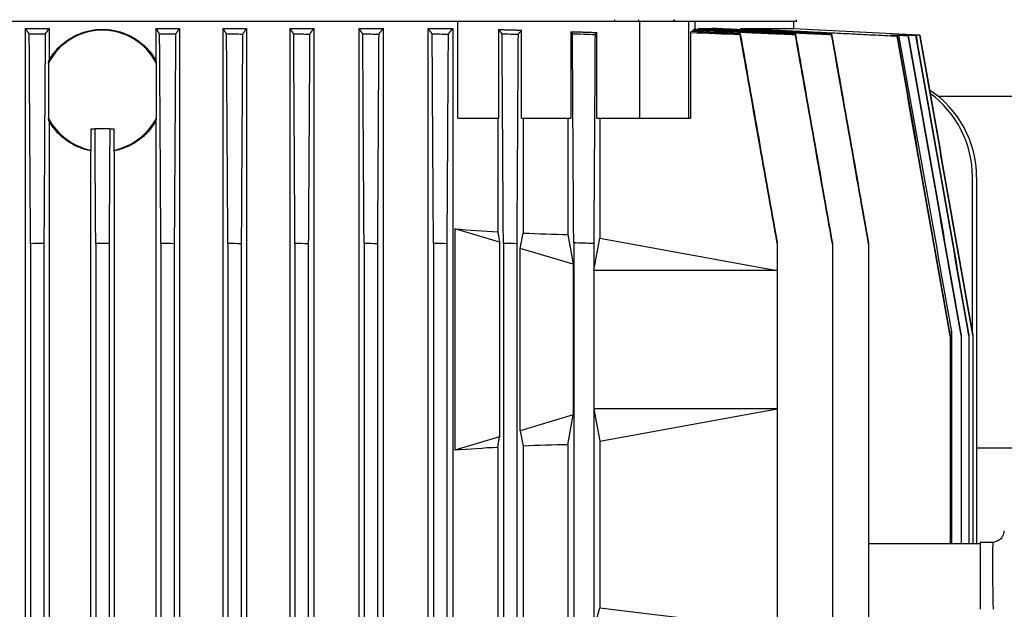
# Model space of a CAD drawing. Header units: inches. Extents: x 5 to 1128, y -85 to 748.
# Tile 334 of 656: x 387.53 to 398.74, y 605.6 to 612.31. Entities that reach past the tile are written whole.
import ezdxf

# ---------------------------------------------------------------- set-up
doc = ezdxf.new("R2010")
doc.units = ezdxf.units.IN
doc.header["$LTSCALE"] = 32
doc.header["$MEASUREMENT"] = 0
doc.layers.add('Dimension (ANSI)', color=7, linetype='Continuous', lineweight=25)
doc.layers.add('Visible (ANSI)', color=7, linetype='Continuous', lineweight=30)
doc.styles.add('Note Text (ANSI)', font='tahoma.ttf')
doc.dimstyles.new('SB Fraction-16 (ANSI)', dxfattribs={"dimscale": 32, "dimtxt": 0.125, "dimasz": 0.098425, "dimexe": 0.125, "dimexo": 0.0625, "dimgap": 0.031496, "dimtad": 0, "dimtih": 1, "dimtoh": 1, "dimdec": 4, "dimrnd": 1e-08, "dimzin": 0, "dimdsep": 46, "dimlunit": 5, "dimtxsty": 'Note Text (ANSI)', "dimcen": 0.09, "dimdle": 0.393701, "dimclrd": 256, "dimclre": 256, "dimclrt": 256, "dimadec": 0, "dimazin": 3, "dimtfac": 0.96, "dimtofl": 0, "dimtmove": 0, "dimatfit": 3, "dimfxl": 1, "dimfrac": 2, "dimtolj": 1, "dimtzin": 12, "dimlwd": -1, "dimlwe": -1, "dimarcsym": 0})

# ---------------------------------------------------------------- blocks, each defined once
blk = doc.blocks.new('*D19')
at = {"layer": 'Defpoints', "color": 0, "transparency": 16777216}
for p in [(455.781, 700.44), (292.001, 552.44), (455.781, 552.44)]:
    blk.add_point(p, dxfattribs=at)
at = {"layer": 'Dimension (ANSI)', "transparency": 16777216}
for p, q in [((453.781, 700.44), (288.001, 700.44)), ((292.001, 697.29), (292.001, 636.039)), ((292.001, 555.589), (292.001, 629.841)), ((453.781, 552.44), (288.001, 552.44))]:
    blk.add_line(p, q, dxfattribs=at)
for points in [[(291.476, 697.29), (292.526, 697.29), (292.001, 700.44)], [(291.476, 555.589), (292.526, 555.589), (292.001, 552.44)]]:
    blk.add_solid(points, dxfattribs=at)
at = {"layer": 'Dimension (ANSI)', "transparency": 16777216, "insert": (287.899, 635.031), "char_height": 4, "attachment_point": 1, "style": 'Note Text (ANSI)'}
blk.add_mtext('\\A1;148', dxfattribs=at)

msp = doc.modelspace()

# ---------------------------------------------------------------- linework, layer by layer
at = {"layer": 'Visible (ANSI)'}
for p, q in [((392.58414, 612.29411), (384.35213, 612.29411)), ((392.51607, 611.19175), (392.51607, 612.29411)), ((394.59268, 612.29411), (392.58414, 612.29411)), ((394.59268, 611.19175), (394.59268, 612.29411)), ((395.14946, 612.29411), (394.59268, 612.29411)), ((395.2196, 612.29411), (395.14946, 612.29411)), ((395.14946, 611.19175), (395.14946, 612.29411)), ((396.37533, 612.29411), (395.2196, 612.29411)), ((395.22197, 612.2023), (395.22197, 612.29411)), ((396.34215, 612.29411), (396.34215, 612.21537)), ((396.37533, 612.29411), (396.37641, 612.31478)), ((387.58973, 612.21537), (387.58973, 592.92403)), ((387.58973, 612.21537), (387.8605, 612.21537)), ((387.8605, 612.21537), (387.8605, 611.85321)), ((389.07577, 612.21537), (389.07577, 611.85321)), ((389.07577, 612.21537), (389.34653, 612.21537)), ((389.34653, 612.21537), (389.34653, 592.92403)), ((389.83866, 612.21537), (389.83866, 592.92403)), ((389.83866, 612.21537), (390.11061, 612.21537)), ((390.11061, 612.21537), (390.11061, 592.92403)), ((390.60273, 612.21537), (390.60273, 592.92403)), ((390.60273, 612.21537), (390.87677, 612.21537)), ((390.87677, 612.21537), (390.87677, 592.92403)), ((391.38858, 612.21537), (391.38858, 592.92403)), ((391.38858, 612.21537), (391.66591, 612.21537)), ((391.66591, 612.21537), (391.66591, 592.92403)), ((392.17772, 612.21537), (392.17772, 592.92403)), ((392.17772, 612.21537), (392.45987, 612.21537)), ((392.45987, 612.21537), (392.45987, 592.92403)), ((392.98141, 612.20303), (392.98141, 611.19175)), ((393.2441, 611.19175), (393.2441, 612.19561)), ((393.80378, 612.17879), (393.80378, 611.19175)), ((394.10063, 611.19175), (394.10063, 612.16936)), ((395.16664, 612.16936), (395.16664, 611.19175)), ((395.19655, 612.19561), (395.19655, 612.17797)), ((395.25534, 612.21537), (395.25534, 612.20081)), ((395.25534, 612.21537), (395.41357, 612.21537)), ((395.73932, 612.21537), (396.34215, 612.21537)), ((395.73932, 612.21537), (395.73932, 612.19996)), ((396.34215, 612.21537), (397.69539, 612.14445)), ((397.63564, 612.14247), (397.63669, 612.13657)), ((397.73775, 612.13855), (397.65205, 612.14303)), ((397.68667, 612.14416), (397.78125, 612.13922)), ((397.68667, 612.14416), (397.6872, 612.14119)), ((397.69539, 612.14445), (397.69212, 612.14434)), ((397.78141, 612.13966), (397.69212, 612.14434)), ((397.69539, 612.14445), (397.69544, 612.14417)), ((397.78125, 612.13922), (397.78141, 612.13966)), ((387.85349, 611.818), (387.85349, 611.19542)), ((389.08278, 611.19542), (389.08278, 611.818)), ((399.59313, 611.43978), (397.9915, 611.43978)), ((387.8605, 611.1602), (387.8605, 593.9792)), ((389.07577, 611.1602), (389.07577, 593.9792)), ((392.51607, 611.19175), (392.98141, 611.19175)), ((392.97168, 611.19175), (392.97168, 609.89964)), ((393.2441, 611.19175), (393.80378, 611.19175)), ((393.2609, 611.19175), (393.2609, 609.88494)), ((393.77271, 611.19175), (393.77271, 609.86911)), ((394.10063, 611.19175), (394.59268, 611.19175)), ((394.1366, 611.19175), (394.1366, 609.8287)), ((394.59268, 611.19175), (395.14946, 611.19175)), ((395.14946, 611.19175), (395.16664, 611.19175)), ((388.33916, 611.07364), (388.38403, 611.07364)), ((388.33916, 610.82991), (388.33916, 611.07364)), ((388.55223, 611.07364), (388.38403, 611.07364)), ((388.55223, 611.07364), (388.5971, 611.07364)), ((388.5971, 611.07364), (388.5971, 610.82991)), ((388.33294, 610.8216), (388.33294, 594.3178)), ((388.60333, 610.8216), (388.60333, 594.3178)), ((398.38134, 608.73698), (398.38134, 610.52246)), ((398.42876, 610.52246), (398.42876, 606.34923)), ((392.48279, 609.93265), (392.48279, 607.41148)), ((392.99296, 609.78018), (392.48279, 609.93265)), ((392.97168, 609.89964), (392.99296, 609.78018)), ((393.2275, 609.71008), (393.2609, 609.88494)), ((393.77271, 609.86911), (393.83327, 609.52904)), ((394.06608, 609.45946), (394.1366, 609.8287)), ((394.1366, 609.8287), (396.15592, 609.45946)), ((387.64952, 609.76413), (387.64952, 595.37528)), ((387.8016, 609.76478), (387.8016, 595.37462)), ((388.39209, 609.76443), (388.39209, 595.37498)), ((388.54417, 609.76443), (388.54417, 595.37498)), ((389.13467, 609.76478), (389.13467, 595.37462)), ((389.28674, 609.76413), (389.28674, 595.37528)), ((389.89767, 609.7652), (389.89767, 595.3742)), ((390.04975, 609.76387), (390.04975, 595.37553)), ((390.66227, 609.76569), (390.66227, 595.37372)), ((390.81435, 609.76368), (390.81435, 595.37572)), ((391.44916, 609.76626), (391.44916, 595.37315)), ((391.60124, 609.76356), (391.60124, 595.37584)), ((392.23999, 609.76691), (392.23999, 595.37249)), ((392.39207, 609.76352), (392.39207, 595.37588)), ((392.99296, 609.78018), (392.99296, 607.56395)), ((393.03656, 609.76767), (393.03656, 595.37173)), ((393.18863, 609.76359), (393.18863, 595.37581)), ((393.2275, 607.63405), (393.2275, 609.71008)), ((393.83327, 609.52904), (393.2275, 609.71008)), ((393.83797, 609.77317), (393.83797, 595.36623)), ((394.06608, 609.76591), (394.06608, 609.45946)), ((396.15592, 609.76591), (396.15592, 609.77317)), ((396.15592, 609.76591), (396.15592, 609.45946)), ((396.78484, 609.76359), (396.78484, 609.76767)), ((396.78484, 609.76359), (396.78484, 597.57661)), ((397.19693, 609.76352), (397.19693, 609.76691)), ((397.19693, 609.76352), (397.19693, 595.37588)), ((393.83327, 609.52904), (393.83327, 607.81508)), ((394.06608, 609.45946), (394.06608, 607.88466)), ((396.15592, 609.45946), (394.06608, 609.45946)), ((396.15592, 609.45946), (396.15592, 607.88466)), ((398.12577, 608.71256), (398.12577, 608.715)), ((398.12577, 608.71256), (398.12577, 606.34923)), ((398.14302, 608.76219), (398.14302, 606.34923)), ((398.25247, 608.71693), (398.25247, 608.71872)), ((398.25247, 608.71693), (398.25247, 606.34923)), ((398.34024, 608.72011), (398.34024, 608.72118)), ((398.34024, 608.72011), (398.34024, 606.34923)), ((398.38394, 608.72188), (398.38394, 608.72224)), ((398.38394, 608.72188), (398.38394, 606.34923)), ((393.83327, 607.81508), (393.2275, 607.63405)), ((393.77271, 607.47501), (393.83327, 607.81508)), ((394.06608, 607.88466), (394.1366, 607.51542)), ((394.06608, 607.88466), (394.06608, 597.25474)), ((396.15592, 607.88466), (394.06608, 607.88466)), ((394.1366, 607.51542), (396.15592, 607.88466)), ((396.15592, 607.88466), (396.15592, 597.88289)), ((392.99296, 607.56395), (392.48279, 607.41148)), ((392.97168, 607.44448), (392.99296, 607.56395)), ((393.2275, 607.63405), (393.2609, 607.45919)), ((393.2609, 607.45919), (393.2609, 597.68021)), ((393.77271, 607.47501), (393.77271, 597.66439)), ((394.1366, 607.51542), (394.1366, 605.61728)), ((392.97168, 607.44448), (392.97168, 597.69492)), ((398.42876, 607.43978), (398.88707, 607.43978)), ((397.19693, 606.34923), (398.46813, 606.34923)), ((398.46813, 606.36145), (398.46813, 606.34923)), ((398.61503, 606.36145), (398.46813, 606.36145)), ((398.46813, 606.34923), (398.46813, 605.73781)), ((398.61503, 606.36145), (398.67176, 606.38553)), ((398.46813, 605.73781), (398.46813, 605.6004)), ((394.08623, 605.44372), (394.1366, 605.61728)), ((394.1366, 605.61728), (395.579, 605.44372))]:
    msp.add_line(p, q, dxfattribs=at)
for centre, radius, start, end in [((388.46813, 611.50671), 0.68898, 26.86007, 153.13993), ((388.46813, 611.50671), 0.68898, 206.86007, 259.211152), ((388.46813, 611.50671), 0.68898, 280.788848, 333.13993), ((388.47321, 436.41725), 173.34883, 90.2219834, 90.2722488), ((388.46813, 437.61599), 172.14846, 89.9746923, 90.0253077), ((388.46306, 436.41725), 173.34883, 89.7277512, 89.7780166), ((388.42493, 432.58417), 177.18715, 89.4745885, 89.5237664), ((388.31466, 425.75828), 184.02239, 89.2216916, 89.2690452), ((388.07248, 414.9131), 194.88241, 88.9624816, 89.0071995), ((387.61747, 398.82991), 210.98765, 88.7032984, 88.7446066), ((386.81196, 375.04135), 234.80884, 88.4438347, 88.4809565), ((385.24926, 336.49714), 273.41096, 88.1520335, 88.1998614), ((398.62561, 606.49425), 0.11811, 293, 0)]:
    msp.add_arc(centre, radius, start, end, dxfattribs=at)
for centre, major_axis, ratio, start_param, end_param in [((292.35658, 587.88482), (97.3801, 38.84522), 0.99558784, 6.13799153, 6.13819507), ((396.4086, 587.88482), (9.14311, 104.44251), 0.03476669, 1.3377455, 1.33794904), ((388.47343, 445.3612), (172.32917, -0.00971), 0.96785145, 1.57466417, 1.57571706), ((388.46284, 445.3612), (172.32917, 0.00971), 0.96785145, 1.5658756, 1.56692848), ((388.42322, 440.93871), (176.32462, 0.08834), 0.97102976, 1.56100174, 1.56203082), ((388.30985, 433.13953), (183.39609, 0.35438), 0.97616102, 1.5551733, 1.5561628), ((388.06573, 420.964), (194.51062, 1.12104), 0.98303462, 1.54687801, 1.54781108), ((387.62164, 403.44196), (210.69023, 3.40343), 0.990691, 1.53208353, 1.53294501), ((386.87538, 378.79334), (233.65248, 13.34579), 0.99743829, 1.48684371, 1.48761953), ((379.68103, 378.79333), (16.71382, 233.43573), 0.00407914, 0.02626653, 0.02704234), ((368.11195, 403.44196), (28.6813, 208.75665), 0.00219871, 0.02184936, 0.02271084), ((345.21068, 425.32364), (52.32202, 186.83099), 0.00103872, 0.01591072, 0.01691186), ((341.42962, 438.89102), (56.22475, 173.25602), 0.00039213, 0.01147477, 0.01254094), ((339.32059, 448.04365), (58.41857, 164.09856), 0.00008476, 0.00671054, 0.0078253), ((397.24726, 610.52246), (-1.18151, 0), 0.99965732, 3.14159265, 4.13512384), ((397.19902, 610.52246), (-1.18232, 0), 0.99897186, 3.14159265, 4.07914176), ((388.46813, 611.9767), (-7.86896, 1.54437), 0.18267581, 2.14165677, 2.21551551), ((388.46813, 611.9767), (-7.86896, 1.54437), 0.18267581, 2.26103047, 2.34581184), ((397.11072, 608.73035), (-1.16489, -0.03617), 0.00038166, 2.61461743, 2.65982293), ((388.46813, 605.36743), (-7.86896, -1.54437), 0.18267581, 3.93737346, 4.02215484), ((388.46813, 605.36743), (-7.86896, -1.54437), 0.18267581, 4.0676698, 4.14152854), ((398.63349, 605.47111), (0.01835, -0.89036), 0.01792426, 3.14876884, 3.8575319), ((398.63349, 605.47111), (0.01835, -0.89036), 0.01792426, 3.8575319, 4.56629496)]:
    msp.add_ellipse(centre, major_axis=major_axis, ratio=ratio, start_param=start_param, end_param=end_param, dxfattribs=at)
for points, weights in [([(394.57847, 612.29411), (394.57884, 612.30444), (394.57921, 612.31478)], [1.00000000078, 1.00000000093, 1.00000000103]), ([(394.97577, 612.29411), (394.97666, 612.30444), (394.97755, 612.31478)], [1.00000000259, 1.0000000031, 1.00000000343]), ([(387.58973, 612.21537), (387.61059, 612.18439), (387.63484, 612.14826)], [1.19349800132, 1.12011985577, 1.04519705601]), ([(389.30143, 612.14826), (389.32568, 612.18439), (389.34653, 612.21537)], [1.04519705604, 1.12011985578, 1.19349800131]), ([(389.83866, 612.21537), (389.85918, 612.18485), (389.88299, 612.14936)], [1.19580139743, 1.12292628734, 1.04861019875]), ([(390.06444, 612.14782), (390.08927, 612.18429), (390.11061, 612.21537)], [1.04225916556, 1.11214837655, 1.17956896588]), ([(390.60273, 612.21537), (390.62351, 612.18506), (390.64759, 612.14966)], [1.18120697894, 1.11502423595, 1.04653355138]), ([(390.82905, 612.14733), (390.85472, 612.18423), (390.87677, 612.21537)], [1.03946166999, 1.10516338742, 1.16745672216]), ([(391.38858, 612.21537), (391.40984, 612.18532), (391.43448, 612.14993)], [1.16816423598, 1.10787831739, 1.04441170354]), ([(391.61595, 612.1468), (391.64284, 612.18423), (391.66591, 612.21537)], [1.03670498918, 1.09885480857, 1.15652631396]), ([(392.17772, 612.21537), (392.19977, 612.18563), (392.22531, 612.15016)], [1.15666365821, 1.10154062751, 1.04228868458]), ([(392.40679, 612.14621), (392.43538, 612.18434), (392.45987, 612.21537)], [1.03403279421, 1.09331136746, 1.14680766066]), ([(392.98141, 612.20303), (393.11162, 612.19943), (393.2441, 612.19561)], [1.12922777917, 1.12408065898, 1.11866819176]), ([(392.98141, 612.20303), (393.00046, 612.17872), (393.02186, 612.15034)], [1.123915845, 1.08335399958, 1.03952749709]), ([(393.20337, 612.14556), (393.22485, 612.17263), (393.2441, 612.19561)], [1.03141966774, 1.07030953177, 1.10570106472]), ([(393.80378, 612.17879), (393.95066, 612.17421), (394.10063, 612.16936)], [1.06384136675, 1.05786121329, 1.05160544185]), ([(395.16664, 612.16936), (395.17188, 612.17421), (395.17701, 612.17879)], [1.05160544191, 1.05786121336, 1.06384136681]), ([(395.19655, 612.19561), (395.20118, 612.19943), (395.20572, 612.20303)], [1.11866819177, 1.12408065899, 1.12922777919]), ([(395.19655, 612.19561), (395.74787, 612.17263), (396.36299, 612.14556)], [1.10570106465, 1.0703095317, 1.03141966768]), ([(396.36408, 612.15034), (395.75109, 612.17872), (395.20572, 612.20303)], [1.03952749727, 1.08335399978, 1.12391584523]), ([(395.25534, 612.21537), (395.95661, 612.18434), (396.77543, 612.14621)], [1.14680766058, 1.09331136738, 1.03403279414]), ([(396.77637, 612.15016), (396.04507, 612.18563), (395.41357, 612.21537)], [1.0422886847, 1.10154062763, 1.15666365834]), ([(395.73932, 612.21537), (396.54604, 612.1769), (397.52194, 612.12884)], [1.20584188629, 1.13133464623, 1.05027588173]), ([(397.52299, 612.13185), (397.48103, 612.13398), (397.43942, 612.13608)], [1.05883270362, 1.06244952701, 1.06605773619]), ([(397.64989, 612.13588), (397.60781, 612.13806), (397.5661, 612.14021)], [1.08142586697, 1.08550228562, 1.08957216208]), ([(397.63564, 612.14247), (397.68618, 612.13986), (397.73726, 612.13723)], [1.10144920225, 1.0964560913, 1.09145309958]), ([(387.85349, 611.818), (387.8568, 611.83556), (387.8605, 611.85321)], [1.00322027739, 1.0019440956, 1.00052735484]), ([(389.07577, 611.85321), (389.07946, 611.83556), (389.08278, 611.818)], [1.00052735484, 1.0019440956, 1.00322027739]), ([(387.8605, 611.1602), (387.8568, 611.17786), (387.85349, 611.19542)], [1.00052735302, 1.00194409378, 1.00322027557]), ([(389.08278, 611.19542), (389.07946, 611.17786), (389.07577, 611.1602)], [1.00321977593, 1.00194359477, 1.00052685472])]:
    msp.add_rational_spline(points, weights, degree=2, dxfattribs=at)
for points in [[(387.81628, 612.14902), (387.83102, 612.17114), (387.84576, 612.19326), (387.8605, 612.21537)], [(389.07577, 612.21537), (389.09051, 612.19326), (389.10525, 612.17114), (389.11999, 612.14902)], [(393.80378, 612.17879), (393.81028, 612.17095), (393.81677, 612.163), (393.82327, 612.15495)], [(394.08084, 612.14689), (394.08743, 612.15451), (394.09403, 612.16201), (394.10063, 612.16936)], [(395.16664, 612.16936), (395.35557, 612.16201), (395.54449, 612.15451), (395.73341, 612.14689)], [(395.73511, 612.15495), (395.54907, 612.163), (395.36304, 612.17095), (395.17701, 612.17879)], [(387.64952, 609.76413), (387.64708, 610.16148), (387.64218, 610.95619), (387.63728, 611.7509), (387.63484, 612.14826)], [(397.53853, 612.13928), (397.57539, 612.13742), (397.61225, 612.13555), (397.6491, 612.13369)], [(388.33916, 610.82991), (388.33709, 610.82714), (388.33501, 610.82436), (388.33294, 610.8216)], [(388.60333, 610.8216), (388.60125, 610.82436), (388.59918, 610.82714), (388.5971, 610.82991)]]:
    msp.add_open_spline(points, degree=3, dxfattribs=at)
for points, knots in [([(387.8605, 611.85321), (387.86902, 611.86809), (387.87806, 611.88261), (387.91331, 611.93483), (387.9425, 611.96983), (388.00466, 612.03176), (388.03975, 612.0608), (388.11615, 612.11199), (388.15746, 612.13413), (388.24361, 612.1697), (388.28852, 612.18314), (388.37883, 612.20078), (388.42423, 612.20497), (388.51203, 612.20497), (388.55743, 612.20078), (388.64775, 612.18314), (388.69266, 612.1697), (388.77881, 612.13413), (388.82012, 612.11199), (388.89652, 612.0608), (388.93161, 612.03176), (388.99377, 611.96983), (389.02296, 611.93483), (389.0582, 611.88261), (389.06724, 611.86809), (389.07577, 611.85321)], [-4.4735516, -4.4735516, -4.4735516, -4.4735516, -4.34983194, -4.34983194, -4.01511877, -4.01511877, -3.68058551, -3.68058551, -3.34605225, -3.34605225, -3.01151899, -3.01151899, -2.67698572, -2.67698572, -2.34245246, -2.34245246, -2.0079192, -2.0079192, -1.67338594, -1.67338594, -1.33885267, -1.33885267, -1.0041395, -1.0041395, -0.88041985, -0.88041985, -0.88041985, -0.88041985]), ([(387.81628, 612.14902), (387.81383, 611.75165), (387.81139, 611.35427), (387.80649, 610.55953), (387.80405, 610.16215), (387.8016, 609.76478)], [0, 0, 0, 0, 3.07473866, 3.07473866, 6.14947431, 6.14947431, 6.14947431, 6.14947431]), ([(389.13467, 609.76478), (389.13222, 610.16215), (389.12977, 610.55953), (389.12488, 611.35427), (389.12243, 611.75165), (389.11999, 612.14902)], [0, 0, 0, 0, 3.07473715, 3.07473715, 6.14947431, 6.14947431, 6.14947431, 6.14947431]), ([(389.30143, 612.14826), (389.29898, 611.7509), (389.29409, 610.95619), (389.28919, 610.16148), (389.28674, 609.76413)], [0, 0, 0, 0, 3.07465094, 6.14929886, 6.14929886, 6.14929886, 6.14929886]), ([(389.89767, 609.7652), (389.89522, 610.16255), (389.89278, 610.55993), (389.88788, 611.35463), (389.88544, 611.75201), (389.88299, 612.14936)], [0, 0, 0, 0, 3.07453979, 3.07453979, 6.14907961, 6.14907961, 6.14907961, 6.14907961]), ([(390.06444, 612.14782), (390.06199, 611.75049), (390.05954, 611.35317), (390.05464, 610.55852), (390.0522, 610.1612), (390.04975, 609.76387)], [0, 0, 0, 0, 3.07444941, 3.07444941, 6.14889604, 6.14889604, 6.14889604, 6.14889604]), ([(390.66227, 609.76569), (390.65982, 610.163), (390.65738, 610.56035), (390.65248, 611.35499), (390.65004, 611.75234), (390.64759, 612.14966)], [0, 0, 0, 0, 3.07434109, 3.07434109, 6.14868004, 6.14868004, 6.14868004, 6.14868004]), ([(390.82905, 612.14733), (390.8266, 611.75006), (390.82415, 611.35278), (390.81925, 610.55824), (390.8168, 610.16095), (390.81435, 609.76368)], [0, 0, 0, 0, 3.0740895, 3.0740895, 6.14817556, 6.14817556, 6.14817556, 6.14817556]), ([(391.44916, 609.76626), (391.44671, 610.16352), (391.44427, 610.56081), (391.43937, 611.35536), (391.43693, 611.75265), (391.43448, 612.14993)], [0, 0, 0, 0, 3.07400735, 3.07400735, 6.14801057, 6.14801057, 6.14801057, 6.14801057]), ([(391.61595, 612.1468), (391.6135, 611.74959), (391.61105, 611.35237), (391.60614, 610.55797), (391.60369, 610.16076), (391.60124, 609.76356)], [0, 0, 0, 0, 3.0736375, 3.0736375, 6.14727247, 6.14727247, 6.14727247, 6.14727247]), ([(392.23999, 609.76691), (392.23754, 610.16411), (392.2351, 610.56131), (392.2302, 611.35573), (392.22775, 611.75295), (392.22531, 612.15016)], [0, 0, 0, 0, 3.07352276, 3.07352276, 6.14703966, 6.14703966, 6.14703966, 6.14703966]), ([(392.40679, 612.14621), (392.40434, 611.74909), (392.40189, 611.35197), (392.39698, 610.55775), (392.39453, 610.16063), (392.39207, 609.76352)], [0, 0, 0, 0, 3.07302923, 3.07302923, 6.14605706, 6.14605706, 6.14605706, 6.14605706]), ([(393.03656, 609.76767), (393.03411, 610.16477), (393.03166, 610.56187), (393.02676, 611.35609), (393.02431, 611.75321), (393.02186, 612.15034)], [0, 0, 0, 0, 3.07285271, 3.07285271, 6.14569819, 6.14569819, 6.14569819, 6.14569819]), ([(393.20337, 612.14556), (393.20091, 611.74856), (393.19846, 611.35156), (393.19355, 610.55757), (393.19109, 610.16057), (393.18863, 609.76359)], [0, 0, 0, 0, 3.07222542, 3.07222542, 6.1444506, 6.1444506, 6.1444506, 6.1444506]), ([(393.83797, 609.77317), (393.83551, 610.17012), (393.83306, 610.56707), (393.82816, 611.361), (393.82572, 611.75797), (393.82327, 612.15495)], [0, 0, 0, 0, 3.07176081, 3.07176081, 6.14350714, 6.14350714, 6.14350714, 6.14350714]), ([(393.82327, 612.15495), (393.8662, 612.15362), (393.90913, 612.15229), (393.99498, 612.1496), (394.03791, 612.14825), (394.08084, 612.14689)], [-0.654566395, -0.654566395, -0.654566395, -0.654566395, -0.327294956, -0.327294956, -0.00002352, -0.00002352, -0.00002352, -0.00002352]), ([(394.08084, 612.14689), (394.07838, 611.75004), (394.07592, 611.35321), (394.071, 610.55955), (394.06854, 610.16273), (394.06608, 609.76591)], [0, 0, 0, 0, 3.07114256, 3.07114256, 6.1422854, 6.1422854, 6.1422854, 6.1422854]), ([(395.73341, 612.14689), (395.73369, 612.14825), (395.73398, 612.1496), (395.73454, 612.15229), (395.73483, 612.15362), (395.73511, 612.15495)], [-0.654581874, -0.654581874, -0.654581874, -0.654581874, -0.327309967, -0.327309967, -0.000038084, -0.000038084, -0.000038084, -0.000038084]), ([(396.15592, 609.76591), (396.08544, 610.16273), (396.01499, 610.55955), (395.87415, 611.35321), (395.80376, 611.75004), (395.73341, 612.14689)], [0, 0, 0, 0, 3.07114779, 3.07114779, 6.14230411, 6.14230411, 6.14230411, 6.14230411]), ([(395.73511, 612.15495), (395.80515, 611.75797), (395.87524, 611.361), (396.01551, 610.56707), (396.08569, 610.17012), (396.15592, 609.77317)], [0, 0, 0, 0, 3.07176687, 3.07176687, 6.14353477, 6.14353477, 6.14353477, 6.14353477]), ([(396.78484, 609.76359), (396.71448, 610.16057), (396.64415, 610.55757), (396.50354, 611.35156), (396.43325, 611.74856), (396.36299, 612.14556)], [0, 0, 0, 0, 3.0722279, 3.0722279, 6.14445907, 6.14445907, 6.14445907, 6.14445907]), ([(396.36408, 612.15034), (396.43413, 611.75321), (396.50422, 611.35609), (396.64447, 610.56187), (396.71464, 610.16477), (396.78484, 609.76767)], [0.00000001, 0.00000001, 0.00000001, 0.00000001, 3.07285421, 3.07285421, 6.14570848, 6.14570848, 6.14570848, 6.14570848]), ([(397.19693, 609.76352), (397.12664, 610.16063), (397.05638, 610.55775), (396.91588, 611.35197), (396.84564, 611.74909), (396.77543, 612.14621)], [0, 0, 0, 0, 3.07303087, 3.07303087, 6.14606472, 6.14606472, 6.14606472, 6.14606472]), ([(396.77637, 612.15016), (396.84641, 611.75295), (396.91648, 611.35573), (397.05666, 610.56132), (397.12678, 610.16411), (397.19693, 609.76691)], [0, 0, 0, 0, 3.07352424, 3.07352424, 6.14704694, 6.14704694, 6.14704694, 6.14704694]), ([(397.43942, 612.13608), (397.45791, 612.13668), (397.47543, 612.13724), (397.50846, 612.13831), (397.524, 612.13881), (397.53853, 612.13928)], [-1.52993995, -1.52993995, -1.52993995, -1.52993995, -0.7653633, -0.7653633, -0.000001, -0.000001, -0.000001, -0.000001]), ([(398.12577, 608.71256), (398.0251, 609.28192), (397.92444, 609.85132), (397.72317, 610.99006), (397.62254, 611.55947), (397.52194, 612.12884)], [0, 0, 0, 0, 4.40589885, 4.40589885, 8.81180218, 8.81180218, 8.81180218, 8.81180218]), ([(397.52299, 612.13185), (397.62339, 611.56239), (397.72383, 610.99287), (397.92474, 609.85396), (398.02524, 609.28445), (398.12577, 608.715)], [0, 0, 0, 0, 4.40633725, 4.40633725, 8.81266552, 8.81266552, 8.81266552, 8.81266552]), ([(397.53853, 612.13928), (397.63934, 611.5765), (397.74014, 611.01355), (397.94162, 609.88796), (398.04235, 609.325), (398.14302, 608.76219)], [-8.71342792, -8.71342792, -8.71342792, -8.71342792, -4.35672902, -4.35672902, -0.00000245, -0.00000245, -0.00000245, -0.00000245]), ([(397.5661, 612.14021), (397.57987, 612.14066), (397.59256, 612.14107), (397.61573, 612.14182), (397.62625, 612.14216), (397.63564, 612.14247)], [-1.59960857, -1.59960857, -1.59960857, -1.59960857, -0.8001037, -0.8001037, -0.000001, -0.000001, -0.000001, -0.000001]), ([(398.25247, 608.71693), (398.1519, 609.28637), (398.05132, 609.85586), (397.85021, 610.99475), (397.74965, 611.56424), (397.6491, 612.13369)], [0, 0, 0, 0, 4.40638072, 4.40638072, 8.81276649, 8.81276649, 8.81276649, 8.81276649]), ([(397.64989, 612.13588), (397.75028, 611.56638), (397.8507, 610.99679), (398.05155, 609.85779), (398.15201, 609.28821), (398.25247, 608.71872)], [0, 0, 0, 0, 4.40663746, 4.40663746, 8.81326146, 8.81326146, 8.81326146, 8.81326146]), ([(397.65205, 612.14303), (397.66, 612.14329), (397.66686, 612.14351), (397.6784, 612.14389), (397.68309, 612.14404), (397.68667, 612.14416)], [-1.59270066, -1.59270066, -1.59270066, -1.59270066, -0.79652385, -0.79652385, -0.000001, -0.000001, -0.000001, -0.000001]), ([(398.34024, 608.72011), (398.23974, 609.28963), (398.13924, 609.85915), (397.93825, 610.99819), (397.83776, 611.56771), (397.73726, 612.13723)], [0, 0, 0, 0, 4.40686729, 4.40686729, 8.81373458, 8.81373458, 8.81373458, 8.81373458]), ([(397.73775, 612.13855), (397.83814, 611.56902), (397.93856, 610.99939), (398.13938, 609.86034), (398.23981, 609.29071), (398.34024, 608.72118)], [0, 0, 0, 0, 4.40678172, 4.40678172, 8.81354419, 8.81354419, 8.81354419, 8.81354419]), ([(398.38394, 608.72188), (398.28349, 609.29144), (398.18305, 609.86099), (397.98215, 611.00011), (397.8817, 611.56966), (397.78125, 612.13922)], [0, 0, 0, 0, 4.40707979, 4.40707979, 8.81415958, 8.81415958, 8.81415958, 8.81415958]), ([(397.78141, 612.13966), (397.88183, 611.57009), (397.98225, 611.00052), (398.18309, 609.86138), (398.28352, 609.29181), (398.38394, 608.72224)], [0, 0, 0, 0, 4.40714876, 4.40714876, 8.81429232, 8.81429232, 8.81429232, 8.81429232]), ([(388.33294, 610.8216), (388.28808, 610.83041), (388.24347, 610.84379), (388.15762, 610.8792), (388.11634, 610.90133), (388.03996, 610.95246), (388.00488, 610.98147), (387.94269, 611.04336), (387.91347, 611.07838), (387.87815, 611.13067), (387.86906, 611.14526), (387.8605, 611.1602)], [-7.69460957, -7.69460957, -7.69460957, -7.69460957, -7.36230015, -7.36230015, -7.02797143, -7.02797143, -6.69364271, -6.69364271, -6.3587249, -6.3587249, -6.23442308, -6.23442308, -6.23442308, -6.23442308]), ([(389.07577, 611.1602), (389.0509, 611.1168), (389.0217, 611.07652), (388.98817, 611.03938), (388.9714, 611.02081), (388.95343, 611.00295), (388.93475, 610.98627), (388.9196, 610.97275), (388.90394, 610.95996), (388.88778, 610.94788), (388.88401, 610.94506), (388.88021, 610.94228), (388.87638, 610.93954), (388.85989, 610.92773), (388.84289, 610.91663), (388.82539, 610.90627), (388.82143, 610.90392), (388.81745, 610.90162), (388.81344, 610.89935), (388.80257, 610.8932), (388.7915, 610.88732), (388.78024, 610.88172), (388.77015, 610.8767), (388.75989, 610.87191), (388.74957, 610.86739), (388.74838, 610.86687), (388.74718, 610.86635), (388.74598, 610.86583), (388.69988, 610.84594), (388.65232, 610.83122), (388.60333, 610.8216)], [0.0784940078, 0.0784940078, 0.0784940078, 0.0784940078, 0.0822876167, 0.0822876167, 0.0822876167, 0.0841844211, 0.0841844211, 0.0841844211, 0.0857221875, 0.0857221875, 0.0857221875, 0.0860812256, 0.0860812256, 0.0860812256, 0.0876282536, 0.0876282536, 0.0876282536, 0.08797803, 0.08797803, 0.08797803, 0.0889264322, 0.0889264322, 0.0889264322, 0.0897762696, 0.0897762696, 0.0897762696, 0.0898748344, 0.0898748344, 0.0898748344, 0.0936684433, 0.0936684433, 0.0936684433, 0.0936684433]), ([(388.39209, 609.76443), (388.39075, 609.98263), (388.38941, 610.20083), (388.38672, 610.63723), (388.38538, 610.85544), (388.38403, 611.07364)], [0, 0, 0, 0, 1.68837967, 1.68837967, 3.37675935, 3.37675935, 3.37675935, 3.37675935]), ([(388.55223, 611.07364), (388.55089, 610.85544), (388.54955, 610.63723), (388.54686, 610.20083), (388.54551, 609.98263), (388.54417, 609.76443)], [0.000001, 0.000001, 0.000001, 0.000001, 1.68838067, 1.68838067, 3.37676035, 3.37676035, 3.37676035, 3.37676035])]:
    msp.add_open_spline(points, degree=3, knots=knots, dxfattribs=at)

# ---------------------------------------------------------------- dimensions: what is measured, and where the dimension line sits
at = {"layer": 'Dimension (ANSI)'}
dim = msp.add_linear_dim(base=(292.00111, 552.43978), p1=(455.78063, 700.43978), p2=(455.78063, 552.43978), angle=90, dimstyle='SB Fraction-16 (ANSI)', override={"dimgap": 0.031496, "dimdec": 4, "dimtol": 0, "dimlim": 0, "dimtp": 0, "dimtm": 0, "dimtdec": 2, "dimatfit": 1}, dxfattribs=at)
dim.commit()
dim.dimension.update_dxf_attribs({"geometry": '*D19', "text_midpoint": (292.00111, 632.93978), "dimtype": 160})

doc.saveas('drawing.dxf')
